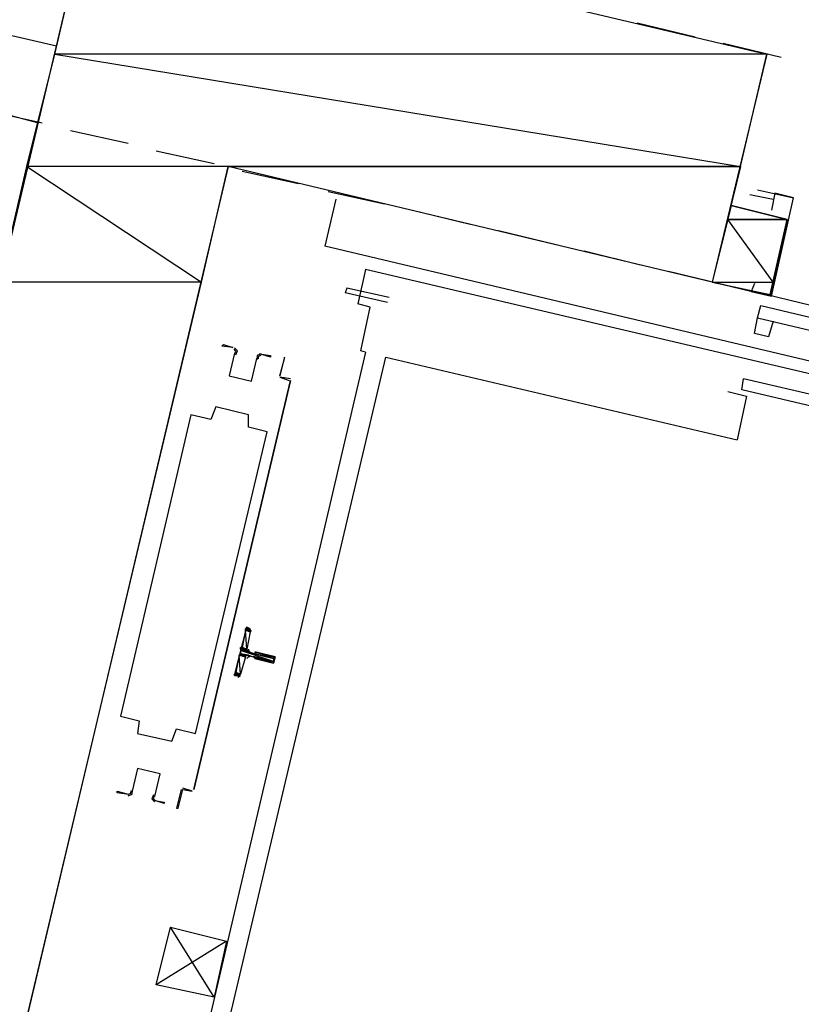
# Model space of a CAD drawing. Header units: feet. Extents: x -79 to 198, y -22 to 181.
# Tile 365 of 656: x 58.21 to 64.88, y 56.46 to 64.87. Entities that reach past the tile are written whole.
import ezdxf

# ---------------------------------------------------------------- set-up
doc = ezdxf.new("R2010")
doc.units = ezdxf.units.FT
for name, color, linetype in [('A-LINEA', 7, 'CONTINUOUS'), ('A-LINEA-FINA', 9, 'CONTINUOUS'), ('A-MURO-CONCRETO', 8, 'CONTINUOUS')]:
    doc.layers.add(name, color=color, linetype=linetype)

msp = doc.modelspace()

# ---------------------------------------------------------------- linework, layer by layer
at = {"layer": 'A-LINEA'}
for p, q in [((63.48, 64.8444), (63.9733, 64.7244)), ((63.48, 64.8444), (63.9733, 64.7244)), ((58.52, 64.6444), (58, 64.7644)), ((58.52, 64.6444), (58, 64.7644)), ((64.2133, 64.6711), (64.7067, 64.5511)), ((64.2133, 64.6711), (64.7067, 64.5511)), ((58.36, 63.9911), (57.8533, 64.1244)), ((58.36, 63.9911), (57.8533, 64.1244)), ((57.92, 64.0978), (58.4, 63.9911)), ((57.92, 64.0978), (58.4, 63.9911)), ((58.64, 63.9244), (59.1333, 63.8178)), ((58.64, 63.9244), (59.1333, 63.8178)), ((59.3733, 63.7511), (59.8667, 63.6444)), ((59.3733, 63.7511), (59.8667, 63.6444)), ((60.1067, 63.5778), (60.5867, 63.4711)), ((60.1067, 63.5778), (60.5867, 63.4711)), ((60.84, 63.4044), (61.32, 63.2978)), ((60.84, 63.4044), (61.32, 63.2978)), ((64.5067, 63.4178), (64.8133, 63.3511)), ((60.9067, 63.3378), (60.8133, 62.9378)), ((60.9067, 63.3378), (60.8133, 62.9378)), ((64.44, 63.3778), (64.64, 63.3378)), ((61.56, 63.2444), (62.0533, 63.1244)), ((61.56, 63.2444), (62.0533, 63.1244)), ((64.6133, 62.5244), (64.76, 63.1644)), ((64.6133, 62.5244), (64.76, 63.1644)), ((62.2933, 63.0711), (62.7867, 62.9511)), ((62.2933, 63.0711), (62.7867, 62.9511)), ((68.7333, 61.0578), (60.8133, 62.9378)), ((68.7333, 61.0578), (60.8133, 62.9378)), ((63.0267, 62.8978), (63.5067, 62.7778)), ((63.0267, 62.8978), (63.5067, 62.7778)), ((61.16, 62.7378), (61.0933, 62.4444)), ((61.16, 62.7378), (61.0933, 62.4444)), ((68.1333, 61.0978), (61.16, 62.7378)), ((68.1333, 61.0978), (61.16, 62.7378)), ((63.7467, 62.7244), (64.24, 62.6044)), ((63.7467, 62.7244), (64.24, 62.6044)), ((64.48, 62.5511), (64.9733, 62.4311)), ((64.48, 62.5511), (64.9733, 62.4311)), ((61.3467, 62.4578), (60.9867, 62.5378)), ((61.3467, 62.4578), (60.9867, 62.5378)), ((64.5333, 62.4311), (68.0667, 61.5911)), ((64.5333, 62.4311), (68.0667, 61.5911)), ((64.5067, 62.3244), (68.04, 61.4978)), ((64.5067, 62.3244), (68.04, 61.4978)), ((64.64, 62.2978), (64.6, 62.1644)), ((64.64, 62.2978), (64.6, 62.1644)), ((61.16, 62.0311), (59.84, 56.3911)), ((61.16, 62.0311), (59.84, 56.3911)), ((60, 56.3511), (61.3333, 61.9911)), ((60, 56.3511), (61.3333, 61.9911)), ((61.3333, 61.9911), (64.3333, 61.2844)), ((61.3333, 61.9911), (64.3333, 61.2844)), ((60.52, 61.7911), (59.6933, 58.2978)), ((59.6933, 58.2978), (60.52, 61.7911)), ((60.52, 61.7911), (59.6933, 58.2978)), ((59.6933, 58.2978), (60.52, 61.7911)), ((60.52, 61.8044), (60.4267, 61.8178)), ((60.4267, 61.8178), (60.5067, 61.7911)), ((60.52, 61.8044), (60.4267, 61.8178)), ((60.4267, 61.8178), (60.5067, 61.7911)), ((60.44, 61.8178), (60.44, 61.8178)), ((60.44, 61.8178), (60.44, 61.8178)), ((60.44, 61.8178), (60.44, 61.8178)), ((60.44, 61.8178), (60.44, 61.8178)), ((60.5067, 61.7911), (60.5067, 61.7911)), ((60.5067, 61.7911), (60.5067, 61.7911)), ((64.3733, 61.7111), (64.3867, 61.8044)), ((64.3733, 61.7111), (64.3867, 61.8044)), ((67.92, 60.9778), (64.3867, 61.8044)), ((67.92, 60.9778), (64.3867, 61.8044)), ((67.8933, 60.8711), (64.3733, 61.7111)), ((67.8933, 60.8711), (64.3733, 61.7111)), ((60.1733, 59.6444), (60.1467, 59.4978)), ((60.1733, 59.6444), (60.1467, 59.4978)), ((60.1864, 59.6479), (60.1713, 59.6706)), ((60.1864, 59.6479), (60.1713, 59.6706)), ((60.1733, 59.4711), (60.2133, 59.4578)), ((60.1733, 59.4711), (60.2133, 59.4578)), ((60.1333, 59.4311), (60.0933, 59.2844)), ((60.1333, 59.4311), (60.0933, 59.2844)), ((60.0687, 59.2583), (60.0924, 59.2718)), ((60.0687, 59.2583), (60.0924, 59.2718)), ((59.68, 58.2844), (59.6, 58.3111)), ((59.68, 58.2844), (59.6, 58.3111)), ((59.6, 58.2978), (59.6, 58.2978)), ((59.6, 58.2978), (59.6, 58.2978)), ((59.68, 58.2978), (59.68, 58.2978)), ((59.68, 58.2978), (59.68, 58.2978)), ((59.68, 58.2978), (59.68, 58.2978)), ((59.68, 58.2978), (59.68, 58.2978)), ((59.8667, 56.5244), (59.4933, 57.1244)), ((59.8667, 56.5244), (59.4933, 57.1244))]:
    msp.add_line(p, q, dxfattribs=at)
for points in [[(62.2, 54.5244), (61.7467, 52.5778), (55.9867, 53.9378), (58.8267, 65.9378), (64.5867, 64.5778), (64.12, 62.6311), (59.9867, 63.6178), (58.0667, 55.4978), (62.2, 54.5244)], [(62.2, 54.5244), (61.7467, 52.5778), (55.9867, 53.9378), (58.8267, 65.9378), (64.5867, 64.5778), (64.12, 62.6311), (59.9867, 63.6178), (58.0667, 55.4978), (62.2, 54.5244)], [(64.48, 62.6178), (64.4533, 62.5511), (64.6267, 62.5111), (64.8133, 63.3511), (64.6533, 63.3911), (64.6267, 63.2444)], [(64.48, 62.6178), (64.4533, 62.5511), (64.6267, 62.5111), (64.8133, 63.3511), (64.6533, 63.3911), (64.6267, 63.2444)], [(64.76, 63.1644), (64.28, 63.2844), (64.12, 62.6311), (64.6133, 62.5244)], [(64.76, 63.1644), (64.28, 63.2844), (64.12, 62.6311), (64.6133, 62.5244)], [(61.36, 62.4978), (61, 62.5778), (60.9867, 62.5378)], [(61.36, 62.4978), (61, 62.5778), (60.9867, 62.5378)], [(61.16, 62.0311), (61.12, 62.0444), (61.2, 62.4178), (61.0933, 62.4444)], [(61.16, 62.0311), (61.12, 62.0444), (61.2, 62.4178), (61.0933, 62.4444)], [(64.6, 62.1644), (64.48, 62.1911), (64.5067, 62.3244), (64.5333, 62.4311)], [(64.6, 62.1644), (64.48, 62.1911), (64.5067, 62.3244), (64.5333, 62.4311)], [(60.0267, 62.0711), (59.9333, 62.0844), (59.9467, 62.0978), (60.0267, 62.0711)], [(60.0267, 62.0711), (59.9333, 62.0844), (59.9467, 62.0978), (60.0267, 62.0711)], [(60.044, 62.0208), (60.0531, 62.0409), (60.0381, 62.0572)], [(60.044, 62.0208), (60.0531, 62.0409), (60.0381, 62.0572)], [(60.051, 62.0095), (60.0663, 62.043), (60.0413, 62.0701)], [(60.051, 62.0095), (60.0663, 62.043), (60.0413, 62.0701)], [(60.0397, 62.0235), (59.9942, 61.8309), (60.1869, 61.7853), (60.2325, 61.9779)], [(60.0397, 62.0235), (59.9942, 61.8309), (60.1869, 61.7853), (60.2325, 61.9779)], [(60.0397, 62.0235), (59.9942, 61.8309), (60.1869, 61.7853), (60.2325, 61.9779)], [(60.0397, 62.0235), (59.9942, 61.8309), (60.1869, 61.7853), (60.2325, 61.9779)], [(60.2673, 62.017), (60.2329, 62.0039), (60.2315, 61.9671)], [(60.2673, 62.017), (60.2329, 62.0039), (60.2315, 61.9671)], [(60.2644, 62.004), (60.2438, 61.9961), (60.2429, 61.9741)], [(60.2644, 62.004), (60.2438, 61.9961), (60.2429, 61.9741)], [(60.2533, 62.0178), (60.3467, 62.0044), (60.3467, 61.9911), (60.2533, 62.0178)], [(60.2533, 62.0178), (60.3467, 62.0044), (60.3467, 61.9911), (60.2533, 62.0178)], [(60.4267, 61.8311), (60.4667, 61.9778), (60.4667, 61.9911), (60.4267, 61.8311)], [(60.4267, 61.8311), (60.4667, 61.9778), (60.4667, 61.9911), (60.4267, 61.8311)], [(64.2533, 61.6978), (64.4133, 61.6578), (64.3333, 61.2844)], [(64.2533, 61.6978), (64.4133, 61.6578), (64.3333, 61.2844)], [(59.6667, 61.4978), (59.0667, 58.9244), (59.2267, 58.8844), (59.2133, 58.7778), (59.5067, 58.7111), (59.5467, 58.8178), (59.7067, 58.7778), (60.32, 61.3511), (60.16, 61.3911), (60.16, 61.4978), (59.88, 61.5644), (59.84, 61.4578), (59.6667, 61.4978)], [(59.6667, 61.4978), (59.0667, 58.9244), (59.2267, 58.8844), (59.2133, 58.7778), (59.5067, 58.7111), (59.5467, 58.8178), (59.7067, 58.7778), (60.32, 61.3511), (60.16, 61.3911), (60.16, 61.4978), (59.88, 61.5644), (59.84, 61.4578), (59.6667, 61.4978)], [(60.0667, 59.2711), (60.04, 59.2711), (60.1467, 59.6844), (60.16, 59.6711)], [(60.0667, 59.2711), (60.04, 59.2711), (60.1467, 59.6844), (60.16, 59.6711)], [(60.16, 59.4444), (60.2, 59.4311), (60.2, 59.4311)], [(60.16, 59.4444), (60.2, 59.4311), (60.2, 59.4311)], [(60.1605, 59.4957), (60.163, 59.4806), (60.1754, 59.4716)], [(60.1605, 59.4957), (60.163, 59.4806), (60.1754, 59.4716)], [(60.2267, 59.4711), (60.3867, 59.4311), (60.3733, 59.3778), (60.2133, 59.4178)], [(60.2267, 59.4711), (60.2133, 59.4711), (60.2133, 59.4711)], [(60.2267, 59.4711), (60.3867, 59.4311), (60.3733, 59.3778), (60.2133, 59.4178)], [(60.2267, 59.4711), (60.2133, 59.4711), (60.2133, 59.4711)], [(60.1713, 59.4306), (60.1562, 59.4281), (60.1472, 59.4157)], [(60.1713, 59.4306), (60.1562, 59.4281), (60.1472, 59.4157)], [(59.3603, 58.2387), (59.4058, 58.4313), (59.2131, 58.4769), (59.1675, 58.2843)], [(59.3603, 58.2387), (59.4058, 58.4313), (59.2131, 58.4769), (59.1675, 58.2843)], [(59.3603, 58.2387), (59.4058, 58.4313), (59.2131, 58.4769), (59.1675, 58.2843)], [(59.3603, 58.2387), (59.4058, 58.4313), (59.2131, 58.4769), (59.1675, 58.2843)], [(59.12, 58.2578), (59.04, 58.2711), (59.04, 58.2844), (59.1333, 58.2578)], [(59.12, 58.2578), (59.04, 58.2711), (59.04, 58.2844), (59.1333, 58.2578)], [(59.1327, 58.2453), (59.1671, 58.2583), (59.1685, 58.2951)], [(59.1327, 58.2453), (59.1671, 58.2583), (59.1685, 58.2951)], [(59.1356, 58.2583), (59.1562, 58.2661), (59.1571, 58.2882)], [(59.1356, 58.2583), (59.1562, 58.2661), (59.1571, 58.2882)], [(59.5867, 58.2978), (59.5467, 58.1378), (59.56, 58.1378), (59.6, 58.2978), (59.68, 58.2844)], [(59.5867, 58.2978), (59.5467, 58.1378), (59.56, 58.1378), (59.6, 58.2978), (59.68, 58.2844)], [(59.349, 58.2527), (59.3337, 58.2192), (59.3587, 58.1921)], [(59.349, 58.2527), (59.3337, 58.2192), (59.3587, 58.1921)], [(59.356, 58.2414), (59.3469, 58.2213), (59.3619, 58.205)], [(59.356, 58.2414), (59.3469, 58.2213), (59.3619, 58.205)], [(59.36, 58.2044), (59.44, 58.1911), (59.44, 58.1778), (59.36, 58.2044)], [(59.36, 58.2044), (59.44, 58.1911), (59.44, 58.1778), (59.36, 58.2044)], [(59.9733, 57.0044), (59.3733, 56.6311), (59.4933, 57.1244), (59.9733, 57.0044), (59.8667, 56.5244), (59.3733, 56.6311)], [(59.9733, 57.0044), (59.3733, 56.6311), (59.4933, 57.1244), (59.9733, 57.0044), (59.8667, 56.5244), (59.3733, 56.6311)]]:
    msp.add_lwpolyline(points, dxfattribs=at)
at = {"layer": 'A-LINEA-FINA'}
for p, q in [((60.1333, 59.6711), (60.1733, 59.6578)), ((60.1333, 59.6711), (60.1733, 59.6711)), ((60.1333, 59.6711), (60.1733, 59.6578)), ((60.1333, 59.6711), (60.1733, 59.6711)), ((60.1467, 59.6844), (60.16, 59.6711)), ((60.1467, 59.6844), (60.16, 59.6711)), ((60.08, 59.4444), (60.1333, 59.4311)), ((60.08, 59.4444), (60.1333, 59.4311)), ((60.08, 59.4444), (60.1333, 59.4311)), ((60.08, 59.4444), (60.1333, 59.4311)), ((60.0933, 59.4978), (60.16, 59.4711)), ((60.0933, 59.4978), (60.16, 59.4844)), ((60.0933, 59.4978), (60.1467, 59.4844)), ((60.0933, 59.4978), (60.16, 59.4711)), ((60.0933, 59.4978), (60.16, 59.4844)), ((60.0933, 59.4978), (60.1467, 59.4844)), ((60.0933, 59.4578), (60.1467, 59.4444)), ((60.0933, 59.4578), (60.1467, 59.4444)), ((60.2133, 59.4711), (60.3867, 59.4311)), ((60.2133, 59.4711), (60.3867, 59.4311)), ((60.2133, 59.4711), (60.3867, 59.4311)), ((60.2133, 59.4711), (60.3867, 59.4311)), ((60.2133, 59.4578), (60.3733, 59.4178)), ((60.2133, 59.4578), (60.3733, 59.4178)), ((60.2133, 59.4311), (60.3733, 59.3911)), ((60.2133, 59.4311), (60.3733, 59.3911)), ((60.2133, 59.4178), (60.3733, 59.3778)), ((60.2133, 59.4178), (60.3733, 59.3778)), ((60.04, 59.2844), (60.08, 59.2711)), ((60.04, 59.2844), (60.08, 59.2711)), ((60.04, 59.2711), (60.0667, 59.2711)), ((60.04, 59.2711), (60.0667, 59.2711)), ((60.0533, 59.2844), (60.08, 59.2711)), ((60.0533, 59.2844), (60.08, 59.2711))]:
    msp.add_line(p, q, dxfattribs=at)
for points in [[(60.1067, 59.5111), (60.1467, 59.4978), (60.1333, 59.6578), (60.1067, 59.5111)], [(60.1067, 59.5111), (60.1467, 59.4978), (60.1333, 59.6578), (60.1067, 59.5111)], [(60.1333, 59.6711), (60.1733, 59.6711), (60.1467, 59.6844), (60.1333, 59.6711)], [(60.1333, 59.6711), (60.1733, 59.6711), (60.1467, 59.6844), (60.1333, 59.6711)], [(60.1733, 59.6711), (60.1333, 59.6711), (60.1733, 59.6578), (60.1733, 59.6711)], [(60.1733, 59.6578), (60.1333, 59.6711), (60.1333, 59.6711), (60.1733, 59.6578)], [(60.1333, 59.6711), (60.1333, 59.6711), (60.1733, 59.6578), (60.1333, 59.6711)], [(60.1333, 59.6711), (60.1733, 59.6578), (60.1333, 59.6578), (60.1333, 59.6711), (60.1333, 59.6711)], [(60.1733, 59.6578), (60.1333, 59.6711), (60.1333, 59.6711), (60.1733, 59.6578)], [(60.1333, 59.6711), (60.1333, 59.6711), (60.1733, 59.6711), (60.1333, 59.6711)], [(60.1733, 59.6711), (60.1333, 59.6711), (60.1333, 59.6711), (60.1733, 59.6711)], [(60.1333, 59.6711), (60.1333, 59.6711), (60.1733, 59.6711), (60.1333, 59.6711), (60.1333, 59.6711)], [(60.1733, 59.6711), (60.1333, 59.6711), (60.1733, 59.6578), (60.1733, 59.6711)], [(60.1733, 59.6578), (60.1333, 59.6711), (60.1333, 59.6711), (60.1733, 59.6578)], [(60.1333, 59.6711), (60.1333, 59.6711), (60.1733, 59.6578), (60.1333, 59.6711)], [(60.1333, 59.6711), (60.1733, 59.6578), (60.1333, 59.6578), (60.1333, 59.6711), (60.1333, 59.6711)], [(60.1733, 59.6578), (60.1333, 59.6711), (60.1333, 59.6711), (60.1733, 59.6578)], [(60.1333, 59.6711), (60.1333, 59.6711), (60.1733, 59.6711), (60.1333, 59.6711)], [(60.1733, 59.6711), (60.1333, 59.6711), (60.1333, 59.6711), (60.1733, 59.6711)], [(60.1333, 59.6711), (60.1333, 59.6711), (60.1733, 59.6711), (60.1333, 59.6711), (60.1333, 59.6711)], [(60.1467, 59.4978), (60.1333, 59.6578), (60.1733, 59.6444), (60.1467, 59.4978)], [(60.1333, 59.6578), (60.1733, 59.6444), (60.1733, 59.6578), (60.1333, 59.6578), (60.1333, 59.6578)], [(60.1733, 59.6444), (60.1333, 59.6578), (60.1333, 59.6578), (60.1733, 59.6444), (60.1733, 59.6444)], [(60.1467, 59.4978), (60.1333, 59.6578), (60.1733, 59.6444), (60.1467, 59.4978)], [(60.1333, 59.6578), (60.1733, 59.6444), (60.1733, 59.6578), (60.1333, 59.6578), (60.1333, 59.6578)], [(60.1733, 59.6444), (60.1333, 59.6578), (60.1333, 59.6578), (60.1733, 59.6444), (60.1733, 59.6444)], [(60.1733, 59.6711), (60.1467, 59.6844), (60.16, 59.6711), (60.1733, 59.6711)], [(60.16, 59.6711), (60.1467, 59.6844), (60.1467, 59.6844), (60.16, 59.6711), (60.16, 59.6711)], [(60.1733, 59.6711), (60.1467, 59.6844), (60.16, 59.6711), (60.1733, 59.6711)], [(60.16, 59.6711), (60.1467, 59.6844), (60.1467, 59.6844), (60.16, 59.6711), (60.16, 59.6711)], [(60.0533, 59.2978), (60.0933, 59.2844), (60.08, 59.4444), (60.0533, 59.2978)], [(60.0533, 59.2978), (60.0933, 59.2844), (60.08, 59.4444), (60.0533, 59.2978)], [(60.08, 59.4444), (60.1333, 59.4444), (60.0933, 59.4578), (60.08, 59.4444)], [(60.08, 59.4444), (60.1333, 59.4444), (60.0933, 59.4578), (60.08, 59.4444)], [(60.0933, 59.2844), (60.08, 59.4444), (60.1333, 59.4311), (60.0933, 59.2844)], [(60.1333, 59.4311), (60.08, 59.4444), (60.08, 59.4444), (60.1333, 59.4311)], [(60.08, 59.4444), (60.08, 59.4444), (60.1333, 59.4311), (60.08, 59.4444)], [(60.1333, 59.4311), (60.08, 59.4444), (60.1333, 59.4444), (60.1333, 59.4311), (60.1333, 59.4311)], [(60.1333, 59.4311), (60.08, 59.4444), (60.08, 59.4444), (60.1333, 59.4311), (60.1333, 59.4311)], [(60.0933, 59.2844), (60.08, 59.4444), (60.1333, 59.4311), (60.0933, 59.2844)], [(60.1333, 59.4311), (60.08, 59.4444), (60.08, 59.4444), (60.1333, 59.4311)], [(60.08, 59.4444), (60.08, 59.4444), (60.1333, 59.4311), (60.08, 59.4444)], [(60.1333, 59.4311), (60.08, 59.4444), (60.1333, 59.4444), (60.1333, 59.4311), (60.1333, 59.4311)], [(60.1333, 59.4311), (60.08, 59.4444), (60.08, 59.4444), (60.1333, 59.4311), (60.1333, 59.4311)], [(60.0933, 59.5111), (60.0933, 59.5111), (60.1467, 59.4978), (60.0933, 59.5111)], [(60.0933, 59.5111), (60.1467, 59.4978), (60.0933, 59.4978), (60.0933, 59.5111), (60.0933, 59.5111)], [(60.1067, 59.5111), (60.1467, 59.4978), (60.0933, 59.5111), (60.1067, 59.5111), (60.1067, 59.5111)], [(60.0933, 59.5111), (60.0933, 59.5111), (60.1467, 59.4978), (60.0933, 59.5111)], [(60.0933, 59.5111), (60.1467, 59.4978), (60.0933, 59.4978), (60.0933, 59.5111), (60.0933, 59.5111)], [(60.1067, 59.5111), (60.1467, 59.4978), (60.0933, 59.5111), (60.1067, 59.5111), (60.1067, 59.5111)], [(60.0933, 59.4844), (60.1733, 59.4711), (60.0933, 59.4978), (60.0933, 59.4844)], [(60.1733, 59.4711), (60.0933, 59.4978), (60.16, 59.4711), (60.1733, 59.4711), (60.1733, 59.4711)], [(60.16, 59.4711), (60.0933, 59.4978), (60.0933, 59.4978), (60.16, 59.4711)], [(60.0933, 59.4978), (60.0933, 59.4978), (60.16, 59.4711), (60.0933, 59.4978), (60.0933, 59.4978)], [(60.16, 59.4711), (60.0933, 59.4978), (60.16, 59.4844), (60.16, 59.4711), (60.16, 59.4711)], [(60.16, 59.4844), (60.0933, 59.4978), (60.0933, 59.4978), (60.16, 59.4844)], [(60.0933, 59.4978), (60.0933, 59.4978), (60.16, 59.4844), (60.0933, 59.4978), (60.0933, 59.4978)], [(60.16, 59.4844), (60.0933, 59.4978), (60.1467, 59.4844), (60.16, 59.4844), (60.16, 59.4844)], [(60.1467, 59.4844), (60.0933, 59.4978), (60.0933, 59.4978), (60.1467, 59.4844)], [(60.0933, 59.4978), (60.0933, 59.4978), (60.1467, 59.4844), (60.0933, 59.4978), (60.0933, 59.4978)], [(60.1467, 59.4844), (60.0933, 59.4978), (60.1467, 59.4978), (60.1467, 59.4844), (60.1467, 59.4844)], [(60.0933, 59.4844), (60.1733, 59.4711), (60.0933, 59.4978), (60.0933, 59.4844)], [(60.1733, 59.4711), (60.0933, 59.4978), (60.16, 59.4711), (60.1733, 59.4711), (60.1733, 59.4711)], [(60.16, 59.4711), (60.0933, 59.4978), (60.0933, 59.4978), (60.16, 59.4711)], [(60.0933, 59.4978), (60.0933, 59.4978), (60.16, 59.4711), (60.0933, 59.4978), (60.0933, 59.4978)], [(60.16, 59.4711), (60.0933, 59.4978), (60.16, 59.4844), (60.16, 59.4711), (60.16, 59.4711)], [(60.16, 59.4844), (60.0933, 59.4978), (60.0933, 59.4978), (60.16, 59.4844)], [(60.0933, 59.4978), (60.0933, 59.4978), (60.16, 59.4844), (60.0933, 59.4978), (60.0933, 59.4978)], [(60.16, 59.4844), (60.0933, 59.4978), (60.1467, 59.4844), (60.16, 59.4844), (60.16, 59.4844)], [(60.1467, 59.4844), (60.0933, 59.4978), (60.0933, 59.4978), (60.1467, 59.4844)], [(60.0933, 59.4978), (60.0933, 59.4978), (60.1467, 59.4844), (60.0933, 59.4978), (60.0933, 59.4978)], [(60.1467, 59.4844), (60.0933, 59.4978), (60.1467, 59.4978), (60.1467, 59.4844), (60.1467, 59.4844)], [(60.0933, 59.4578), (60.3733, 59.3911), (60.0933, 59.4844), (60.0933, 59.4578)], [(60.3733, 59.3911), (60.0933, 59.4844), (60.3733, 59.4178), (60.3733, 59.3911), (60.3733, 59.3911)], [(60.0933, 59.4578), (60.3733, 59.3911), (60.0933, 59.4844), (60.0933, 59.4578)], [(60.3733, 59.3911), (60.0933, 59.4844), (60.3733, 59.4178), (60.3733, 59.3911), (60.3733, 59.3911)], [(60.1333, 59.4444), (60.0933, 59.4578), (60.1467, 59.4444), (60.1333, 59.4444), (60.1333, 59.4444)], [(60.1467, 59.4444), (60.0933, 59.4578), (60.0933, 59.4578), (60.1467, 59.4444)], [(60.0933, 59.4578), (60.0933, 59.4578), (60.1467, 59.4444), (60.0933, 59.4578), (60.0933, 59.4578)], [(60.1467, 59.4444), (60.0933, 59.4578), (60.0933, 59.4578), (60.1467, 59.4444)], [(60.0933, 59.4578), (60.0933, 59.4578), (60.1467, 59.4444), (60.0933, 59.4578), (60.0933, 59.4578)], [(60.1467, 59.4444), (60.0933, 59.4578), (60.0933, 59.4578), (60.1467, 59.4444)], [(60.0933, 59.4578), (60.0933, 59.4578), (60.1467, 59.4444), (60.0933, 59.4578), (60.0933, 59.4578)], [(60.1467, 59.4444), (60.0933, 59.4578), (60.16, 59.4444), (60.1467, 59.4444), (60.1467, 59.4444)], [(60.16, 59.4444), (60.0933, 59.4578), (60.0933, 59.4578), (60.16, 59.4444)], [(60.0933, 59.4578), (60.0933, 59.4578), (60.16, 59.4444), (60.0933, 59.4578), (60.0933, 59.4578)], [(60.1333, 59.4444), (60.0933, 59.4578), (60.1467, 59.4444), (60.1333, 59.4444), (60.1333, 59.4444)], [(60.1467, 59.4444), (60.0933, 59.4578), (60.0933, 59.4578), (60.1467, 59.4444)], [(60.0933, 59.4578), (60.0933, 59.4578), (60.1467, 59.4444), (60.0933, 59.4578), (60.0933, 59.4578)], [(60.1467, 59.4444), (60.0933, 59.4578), (60.0933, 59.4578), (60.1467, 59.4444)], [(60.0933, 59.4578), (60.0933, 59.4578), (60.1467, 59.4444), (60.0933, 59.4578), (60.0933, 59.4578)], [(60.1467, 59.4444), (60.0933, 59.4578), (60.0933, 59.4578), (60.1467, 59.4444)], [(60.0933, 59.4578), (60.0933, 59.4578), (60.1467, 59.4444), (60.0933, 59.4578), (60.0933, 59.4578)], [(60.1467, 59.4444), (60.0933, 59.4578), (60.16, 59.4444), (60.1467, 59.4444), (60.1467, 59.4444)], [(60.16, 59.4444), (60.0933, 59.4578), (60.0933, 59.4578), (60.16, 59.4444)], [(60.0933, 59.4578), (60.0933, 59.4578), (60.16, 59.4444), (60.0933, 59.4578), (60.0933, 59.4578)], [(60.1067, 59.5111), (60.1067, 59.5111), (60.1467, 59.4978), (60.1067, 59.5111)], [(60.1067, 59.5111), (60.1067, 59.5111), (60.1467, 59.4978), (60.1067, 59.5111)], [(60.2133, 59.4578), (60.3733, 59.4311), (60.2133, 59.4711), (60.2133, 59.4578)], [(60.3733, 59.4311), (60.2133, 59.4711), (60.3867, 59.4311), (60.3733, 59.4311)], [(60.3867, 59.4311), (60.2133, 59.4711), (60.2133, 59.4711), (60.3867, 59.4311), (60.3867, 59.4311)], [(60.3867, 59.4311), (60.2133, 59.4711), (60.2133, 59.4711), (60.3867, 59.4311)], [(60.2133, 59.4711), (60.2133, 59.4711), (60.3867, 59.4311), (60.2133, 59.4711), (60.2133, 59.4711)], [(60.3867, 59.4311), (60.2133, 59.4711), (60.2133, 59.4711), (60.3867, 59.4311)], [(60.2133, 59.4711), (60.2133, 59.4711), (60.3867, 59.4311), (60.2133, 59.4711)], [(60.3867, 59.4311), (60.2133, 59.4711), (60.2133, 59.4711), (60.3867, 59.4311), (60.3867, 59.4311)], [(60.3867, 59.4311), (60.2133, 59.4711), (60.2133, 59.4711), (60.3867, 59.4311)], [(60.2133, 59.4711), (60.2133, 59.4711), (60.3867, 59.4311), (60.2133, 59.4711), (60.2133, 59.4711)], [(60.2267, 59.4711), (60.3867, 59.4311), (60.2133, 59.4711), (60.2267, 59.4711), (60.2267, 59.4711)], [(60.2133, 59.4578), (60.3733, 59.4311), (60.2133, 59.4711), (60.2133, 59.4578)], [(60.3733, 59.4311), (60.2133, 59.4711), (60.3867, 59.4311), (60.3733, 59.4311)], [(60.3867, 59.4311), (60.2133, 59.4711), (60.2133, 59.4711), (60.3867, 59.4311), (60.3867, 59.4311)], [(60.3867, 59.4311), (60.2133, 59.4711), (60.2133, 59.4711), (60.3867, 59.4311)], [(60.2133, 59.4711), (60.2133, 59.4711), (60.3867, 59.4311), (60.2133, 59.4711), (60.2133, 59.4711)], [(60.3867, 59.4311), (60.2133, 59.4711), (60.2133, 59.4711), (60.3867, 59.4311)], [(60.2133, 59.4711), (60.2133, 59.4711), (60.3867, 59.4311), (60.2133, 59.4711)], [(60.3867, 59.4311), (60.2133, 59.4711), (60.2133, 59.4711), (60.3867, 59.4311), (60.3867, 59.4311)], [(60.3867, 59.4311), (60.2133, 59.4711), (60.2133, 59.4711), (60.3867, 59.4311)], [(60.2133, 59.4711), (60.2133, 59.4711), (60.3867, 59.4311), (60.2133, 59.4711), (60.2133, 59.4711)], [(60.2267, 59.4711), (60.3867, 59.4311), (60.2133, 59.4711), (60.2267, 59.4711), (60.2267, 59.4711)], [(60.3733, 59.4178), (60.2133, 59.4578), (60.2133, 59.4578), (60.3733, 59.4178)], [(60.2133, 59.4578), (60.2133, 59.4578), (60.3733, 59.4178), (60.2133, 59.4578), (60.2133, 59.4578)], [(60.3733, 59.4178), (60.2133, 59.4578), (60.3733, 59.4311), (60.3733, 59.4178), (60.3733, 59.4178)], [(60.3733, 59.4178), (60.2133, 59.4578), (60.2133, 59.4578), (60.3733, 59.4178)], [(60.2133, 59.4578), (60.2133, 59.4578), (60.3733, 59.4178), (60.2133, 59.4578), (60.2133, 59.4578)], [(60.3733, 59.4178), (60.2133, 59.4578), (60.3733, 59.4311), (60.3733, 59.4178), (60.3733, 59.4178)], [(60.2267, 59.4711), (60.2267, 59.4711), (60.3867, 59.4311), (60.2267, 59.4711)], [(60.2267, 59.4711), (60.2267, 59.4711), (60.3867, 59.4311), (60.2267, 59.4711)], [(60.2, 59.4311), (60.2, 59.4311), (60.3733, 59.3911), (60.2, 59.4311)], [(60.2, 59.4311), (60.3733, 59.3911), (60.2133, 59.4311), (60.2, 59.4311), (60.2, 59.4311)], [(60.3733, 59.3911), (60.2, 59.4311), (60.2, 59.4311), (60.3733, 59.3911)], [(60.2, 59.4311), (60.2, 59.4311), (60.3733, 59.3911), (60.2, 59.4311), (60.2, 59.4311)], [(60.3733, 59.3911), (60.2, 59.4311), (60.2, 59.4311), (60.3733, 59.3911)], [(60.2, 59.4311), (60.2, 59.4311), (60.3733, 59.3911), (60.2, 59.4311), (60.2, 59.4311)], [(60.3733, 59.3911), (60.2, 59.4311), (60.2, 59.4311), (60.3733, 59.3911)], [(60.2, 59.4311), (60.2, 59.4311), (60.3733, 59.3911), (60.2, 59.4311), (60.2, 59.4311)], [(60.2, 59.4311), (60.2, 59.4311), (60.3733, 59.3911), (60.2, 59.4311)], [(60.2, 59.4311), (60.3733, 59.3911), (60.2133, 59.4311), (60.2, 59.4311), (60.2, 59.4311)], [(60.3733, 59.3911), (60.2, 59.4311), (60.2, 59.4311), (60.3733, 59.3911)], [(60.2, 59.4311), (60.2, 59.4311), (60.3733, 59.3911), (60.2, 59.4311), (60.2, 59.4311)], [(60.3733, 59.3911), (60.2, 59.4311), (60.2, 59.4311), (60.3733, 59.3911)], [(60.2, 59.4311), (60.2, 59.4311), (60.3733, 59.3911), (60.2, 59.4311), (60.2, 59.4311)], [(60.3733, 59.3911), (60.2, 59.4311), (60.2, 59.4311), (60.3733, 59.3911)], [(60.2, 59.4311), (60.2, 59.4311), (60.3733, 59.3911), (60.2, 59.4311), (60.2, 59.4311)], [(60.3733, 59.3911), (60.2133, 59.4311), (60.2133, 59.4311), (60.3733, 59.3911)], [(60.2133, 59.4311), (60.2133, 59.4311), (60.3733, 59.3911), (60.2133, 59.4311)], [(60.2133, 59.4311), (60.3733, 59.3911), (60.2133, 59.4178), (60.2133, 59.4311), (60.2133, 59.4311)], [(60.3733, 59.3911), (60.2133, 59.4311), (60.2133, 59.4311), (60.3733, 59.3911)], [(60.2133, 59.4311), (60.2133, 59.4311), (60.3733, 59.3911), (60.2133, 59.4311), (60.2133, 59.4311)], [(60.3733, 59.3911), (60.2133, 59.4311), (60.2133, 59.4311), (60.3733, 59.3911)], [(60.2133, 59.4311), (60.2133, 59.4311), (60.3733, 59.3911), (60.2133, 59.4311), (60.2133, 59.4311)], [(60.3733, 59.3911), (60.2133, 59.4311), (60.2133, 59.4311), (60.3733, 59.3911)], [(60.2133, 59.4311), (60.2133, 59.4311), (60.3733, 59.3911), (60.2133, 59.4311)], [(60.2133, 59.4311), (60.3733, 59.3911), (60.2133, 59.4178), (60.2133, 59.4311), (60.2133, 59.4311)], [(60.3733, 59.3911), (60.2133, 59.4311), (60.2133, 59.4311), (60.3733, 59.3911)], [(60.2133, 59.4311), (60.2133, 59.4311), (60.3733, 59.3911), (60.2133, 59.4311), (60.2133, 59.4311)], [(60.3733, 59.3911), (60.2133, 59.4311), (60.2133, 59.4311), (60.3733, 59.3911)], [(60.2133, 59.4311), (60.2133, 59.4311), (60.3733, 59.3911), (60.2133, 59.4311), (60.2133, 59.4311)], [(60.3733, 59.3778), (60.2133, 59.4178), (60.3733, 59.3911), (60.3733, 59.3778), (60.3733, 59.3778)], [(60.3733, 59.3778), (60.2133, 59.4178), (60.3733, 59.3911), (60.3733, 59.3778), (60.3733, 59.3778)], [(60.08, 59.2711), (60.04, 59.2844), (60.04, 59.2844), (60.08, 59.2711)], [(60.04, 59.2844), (60.04, 59.2844), (60.08, 59.2711), (60.04, 59.2844)], [(60.04, 59.2844), (60.08, 59.2711), (60.04, 59.2711), (60.04, 59.2844), (60.04, 59.2844)], [(60.0533, 59.2844), (60.08, 59.2711), (60.04, 59.2844), (60.0533, 59.2844), (60.0533, 59.2844)], [(60.08, 59.2711), (60.04, 59.2844), (60.04, 59.2844), (60.08, 59.2711)], [(60.04, 59.2844), (60.04, 59.2844), (60.08, 59.2711), (60.04, 59.2844)], [(60.04, 59.2844), (60.08, 59.2711), (60.04, 59.2711), (60.04, 59.2844), (60.04, 59.2844)], [(60.0533, 59.2844), (60.08, 59.2711), (60.04, 59.2844), (60.0533, 59.2844), (60.0533, 59.2844)], [(60.08, 59.2711), (60.0667, 59.2711), (60.04, 59.2711), (60.08, 59.2711)], [(60.0667, 59.2711), (60.04, 59.2711), (60.04, 59.2711), (60.0667, 59.2711)], [(60.04, 59.2711), (60.04, 59.2711), (60.0667, 59.2711), (60.04, 59.2711)], [(60.0667, 59.2711), (60.04, 59.2711), (60.04, 59.2711), (60.0667, 59.2711)], [(60.04, 59.2711), (60.04, 59.2711), (60.0667, 59.2711), (60.04, 59.2711), (60.04, 59.2711)], [(60.08, 59.2711), (60.0667, 59.2711), (60.04, 59.2711), (60.08, 59.2711)], [(60.0667, 59.2711), (60.04, 59.2711), (60.04, 59.2711), (60.0667, 59.2711)], [(60.04, 59.2711), (60.04, 59.2711), (60.0667, 59.2711), (60.04, 59.2711)], [(60.0667, 59.2711), (60.04, 59.2711), (60.04, 59.2711), (60.0667, 59.2711)], [(60.04, 59.2711), (60.04, 59.2711), (60.0667, 59.2711), (60.04, 59.2711), (60.04, 59.2711)], [(60.0533, 59.2978), (60.0533, 59.2978), (60.0933, 59.2844), (60.0533, 59.2978)], [(60.0533, 59.2978), (60.0933, 59.2844), (60.0533, 59.2844), (60.0533, 59.2978), (60.0533, 59.2978)], [(60.0533, 59.2978), (60.0533, 59.2978), (60.0933, 59.2844), (60.0533, 59.2978)], [(60.0533, 59.2978), (60.0933, 59.2844), (60.0533, 59.2844), (60.0533, 59.2978), (60.0533, 59.2978)], [(60.0533, 59.2844), (60.0533, 59.2844), (60.08, 59.2711), (60.0533, 59.2844)], [(60.08, 59.2711), (60.0533, 59.2844), (60.0933, 59.2844), (60.08, 59.2711), (60.08, 59.2711)], [(60.0533, 59.2844), (60.0533, 59.2844), (60.08, 59.2711), (60.0533, 59.2844)], [(60.08, 59.2711), (60.0533, 59.2844), (60.0933, 59.2844), (60.08, 59.2711), (60.08, 59.2711)]]:
    msp.add_lwpolyline(points, dxfattribs=at)
at = {"layer": 'A-MURO-CONCRETO'}
for points in [[(58.8267, 65.9378), (64.5867, 64.5778), (58.5067, 64.5778), (58.8267, 65.9378), (58.8267, 65.9378)], [(58.8267, 65.9378), (64.5867, 64.5778), (58.5067, 64.5778), (58.8267, 65.9378), (58.8267, 65.9378)], [(58.5067, 64.5778), (64.36, 63.6178), (58.2667, 63.6178), (58.5067, 64.5778), (58.5067, 64.5778)], [(58.5067, 64.5778), (64.36, 63.6178), (58.2667, 63.6178), (58.5067, 64.5778), (58.5067, 64.5778)], [(64.5867, 64.5778), (58.5067, 64.5778), (64.36, 63.6178), (64.5867, 64.5778)], [(64.5867, 64.5778), (58.5067, 64.5778), (64.36, 63.6178), (64.5867, 64.5778)], [(58.2667, 63.6178), (59.76, 62.6311), (58.04, 62.6311), (58.2667, 63.6178), (58.2667, 63.6178)], [(58.2667, 63.6178), (59.76, 62.6311), (58.04, 62.6311), (58.2667, 63.6178), (58.2667, 63.6178)], [(59.9867, 63.6178), (58.2667, 63.6178), (59.76, 62.6311), (59.9867, 63.6178)], [(59.9867, 63.6178), (58.2667, 63.6178), (59.76, 62.6311), (59.9867, 63.6178)], [(59.9867, 63.6178), (64.36, 63.6178), (64.12, 62.6311), (59.9867, 63.6178), (59.9867, 63.6178)], [(59.9867, 63.6178), (64.36, 63.6178), (64.12, 62.6311), (59.9867, 63.6178), (59.9867, 63.6178)], [(64.28, 63.2844), (64.76, 63.1644), (64.2533, 63.1644), (64.28, 63.2844), (64.28, 63.2844)], [(64.28, 63.2844), (64.76, 63.1644), (64.2533, 63.1644), (64.28, 63.2844), (64.28, 63.2844)], [(64.2533, 63.1644), (64.12, 62.6311), (64.64, 62.6311), (64.2533, 63.1644)], [(64.2533, 63.1644), (64.12, 62.6311), (64.64, 62.6311), (64.2533, 63.1644)], [(64.2533, 63.1644), (64.76, 63.1644), (64.64, 62.6311), (64.2533, 63.1644), (64.2533, 63.1644)], [(64.2533, 63.1644), (64.76, 63.1644), (64.64, 62.6311), (64.2533, 63.1644), (64.2533, 63.1644)], [(59.76, 62.6311), (58.04, 62.6311), (58.0667, 55.4978), (59.76, 62.6311)], [(59.76, 62.6311), (58.04, 62.6311), (58.0667, 55.4978), (59.76, 62.6311)], [(64.12, 62.6311), (64.64, 62.6311), (64.6133, 62.5111), (64.12, 62.6311), (64.12, 62.6311)], [(64.12, 62.6311), (64.64, 62.6311), (64.6133, 62.5111), (64.12, 62.6311), (64.12, 62.6311)]]:
    msp.add_lwpolyline(points, dxfattribs=at)

doc.saveas('drawing.dxf')
